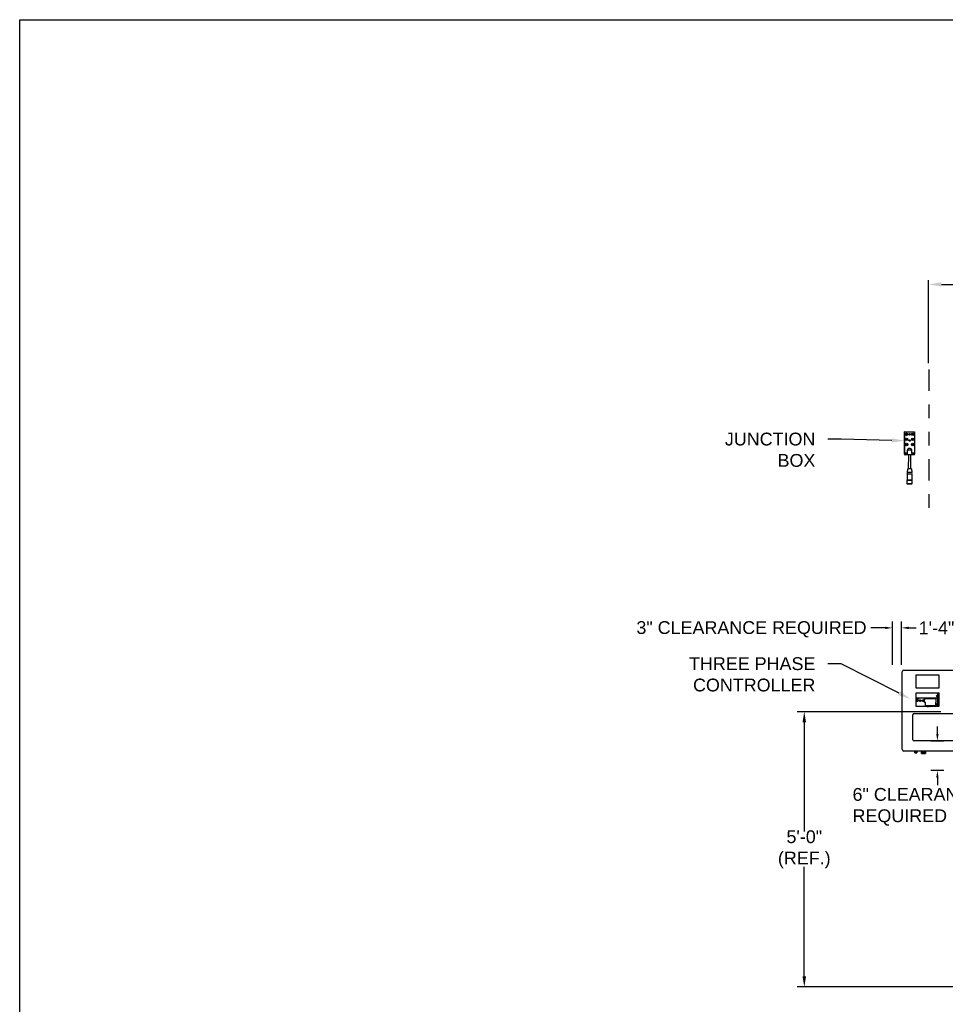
# Model space of a CAD drawing. Header units: inches. Extents: x 170 to 312, y 215 to 248.
# Tile 510 of 557: x 268 to 275, y 240 to 247. Entities that reach past the tile are written whole.
import ezdxf
from ezdxf import colors
from ezdxf.entities.mleader import LeaderData, LeaderLine
from ezdxf.math import Vec2, Vec3

# ---------------------------------------------------------------- set-up
doc = ezdxf.new("R2010")
doc.units = ezdxf.units.IN
doc.header["$LTSCALE"] = 0.25
doc.header["$MEASUREMENT"] = 0
doc.linetypes.add('PHANTOM2', pattern=[1.25, 0.625, -0.125, 0.125, -0.125, 0.125, -0.125])
for name, color, linetype in [('ANNOTATIONS', 1, 'Continuous'), ('HIDDEN', 6, 'PHANTOM2'), ('MOTOR LH', 7, 'Continuous')]:
    doc.layers.add(name, color=color, linetype=linetype)
doc.styles.add('ARIAL', font='arial.ttf', dxfattribs={"height": 0.09375})
doc.dimstyles.new('STANDARD$0', dxfattribs={"dimtxt": 0.09375, "dimasz": 0.09375, "dimexe": 0.03125, "dimexo": 0.046875, "dimgap": 0.09, "dimtad": 0, "dimtih": 1, "dimtoh": 1, "dimdec": 4, "dimzin": 0, "dimdsep": 46, "dimtxsty": 'ARIAL', "dimcen": 0.09, "dimadec": 0, "dimazin": 0, "dimtfac": 1, "dimtdec": 4, "dimtofl": 0, "dimtmove": 0, "dimatfit": 1, "dimfxl": 1, "dimtolj": 1, "dimtzin": 0, "dimarcsym": 0})

# ---------------------------------------------------------------- blocks, each defined once
blk = doc.blocks.new('*D95')
at = {"layer": 'ANNOTATIONS', "color": 0, "lineweight": -2, "transparency": 16777216}
for p, q in [((274.891, 244.6686), (274.891, 245.2762)), ((274.9848, 245.2449), (275.3103, 245.2449)), ((275.998, 245.2449), (275.6725, 245.2449)), ((276.0917, 243.2753), (276.0917, 245.2762))]:
    blk.add_line(p, q, dxfattribs=at)
at = {"layer": 'ANNOTATIONS', "color": 0, "transparency": 16777216}
for points in [[(274.9848, 245.2605), (274.9848, 245.2293), (274.891, 245.2449)], [(275.998, 245.2605), (275.998, 245.2293), (276.0917, 245.2449)]]:
    blk.add_solid(points, dxfattribs=at)
at = {"layer": 'defpoints', "color": 0, "transparency": 16777216}
for p in [(274.891, 245.2449), (274.891, 244.6217), (276.0917, 243.2284)]:
    blk.add_point(p, dxfattribs=at)
at = {"layer": 'ANNOTATIONS', "color": 0, "transparency": 16777216, "insert": (275.4914, 245.2449), "char_height": 0.09375, "attachment_point": 5, "style": 'ARIAL'}
blk.add_mtext('\\A1;20"', dxfattribs=at)

msp = doc.modelspace()

# ---------------------------------------------------------------- linework, layer by layer
at = {"layer": 'ANNOTATIONS'}
for p, q in [((274.62612, 242.46136), (274.62612, 242.77806)), ((274.6918, 242.46136), (274.6918, 242.77806)), ((274.57298, 242.73092), (274.46838, 242.73092)), ((274.74524, 242.73092), (274.79838, 242.73092)), ((274.98095, 242.11772), (273.93, 242.11772)), ((273.98109, 242.04006), (273.98109, 241.23964)), ((274.95479, 241.95547), (274.95479, 242.00861)), ((275.00192, 241.90233), (274.90766, 241.90233)), ((275.00192, 241.68703), (274.90766, 241.68703)), ((274.95479, 241.63389), (274.95479, 241.58075)), ((273.98109, 240.18109), (273.98109, 240.98112)), ((275.51133, 240.10342), (273.93, 240.10342))]:
    msp.add_line(p, q, dxfattribs=at)
for points in [[(274.57298, 242.73978), (274.57298, 242.72207), (274.62612, 242.73092)], [(274.74524, 242.73978), (274.74524, 242.72207), (274.6921, 242.73092)], [(273.99404, 242.04006), (273.96815, 242.04006), (273.98109, 242.11772)], [(274.96365, 241.95547), (274.94594, 241.95547), (274.95479, 241.90233)], [(274.96365, 241.63389), (274.94594, 241.63389), (274.95479, 241.68703)], [(273.99404, 240.18109), (273.96815, 240.18109), (273.98109, 240.10342)]]:
    msp.add_solid(points, dxfattribs=at)
at = {"layer": 'defpoints'}
msp.add_lwpolyline([(287.7119, 234.44685), (268.24203, 234.44685), (268.24203, 247.18196), (287.7119, 247.18196)], close=True, dxfattribs=at)
at = {"layer": 'HIDDEN'}
msp.add_line((274.89104, 244.62168), (274.89104, 243.59099), dxfattribs=at)
at = {"layer": 'MOTOR LH'}
for p, q in [((274.71498, 244.00197), (274.71529, 244.16558)), ((274.71551, 244.01087), (274.7158, 244.16507)), ((274.7158, 244.1661), (274.78744, 244.16596)), ((274.71631, 244.16558), (274.78693, 244.16545)), ((274.73333, 244.14873), (274.73333, 244.14737)), ((274.7341, 244.14873), (274.73333, 244.14873)), ((274.73333, 244.14737), (274.73412, 244.14736)), ((274.78744, 244.16494), (274.78715, 244.01074)), ((274.78795, 244.16545), (274.78765, 244.00183)), ((274.73453, 244.01032), (274.71602, 244.01036)), ((274.73451, 243.99821), (274.71869, 243.99824)), ((274.72965, 244.00129), (274.72129, 244.00131)), ((274.7213, 244.00728), (274.72966, 244.00726)), ((274.73453, 244.01032), (274.73451, 243.99821)), ((274.73457, 244.03233), (274.73453, 244.01032)), ((274.7409, 243.9973), (274.7409, 243.9982)), ((274.74464, 243.89495), (274.74482, 243.99729)), ((274.75651, 244.04355), (274.74628, 244.04356)), ((274.75779, 243.99727), (274.7576, 243.89492)), ((274.76171, 243.99816), (274.76171, 243.99726)), ((274.76813, 244.01026), (274.76811, 243.99815)), ((274.78392, 243.99812), (274.76811, 243.99815)), ((274.76813, 244.01026), (274.76817, 244.03227)), ((274.78664, 244.01023), (274.76813, 244.01026)), ((274.78134, 244.0012), (274.77298, 244.00121)), ((274.77299, 244.00718), (274.78135, 244.00717)), ((274.73497, 243.81309), (274.73505, 243.85573)), ((274.73543, 243.86924), (274.73781, 243.89403)), ((274.76442, 243.89398), (274.76671, 243.86918)), ((274.76704, 243.85567), (274.76696, 243.81303)), ((274.73351, 243.78443), (274.73356, 243.80913)), ((274.73356, 243.80913), (274.73497, 243.81309)), ((274.76696, 243.81303), (274.76836, 243.80907)), ((274.76836, 243.80907), (274.76831, 243.78437)), ((274.69769, 241.84212), (274.69769, 242.40971)), ((274.71016, 242.42219), (275.2011, 242.42219)), ((274.79975, 242.28866), (274.79975, 242.38848)), ((274.79975, 242.38848), (274.96611, 242.38848)), ((274.96611, 242.38848), (274.96611, 242.28866)), ((274.96611, 242.28866), (274.79975, 242.28866)), ((274.79975, 242.15539), (274.79975, 242.25494)), ((274.79975, 242.25494), (274.96611, 242.25494)), ((274.79975, 242.22), (274.95725, 242.22)), ((274.79975, 242.21568), (274.81627, 242.21568)), ((274.81627, 242.21044), (274.79975, 242.21044)), ((274.80164, 242.21568), (274.80164, 242.21044)), ((274.80216, 242.21568), (274.80216, 242.21044)), ((274.80313, 242.21044), (274.80313, 242.21568)), ((274.80328, 242.21568), (274.80328, 242.21044)), ((274.80365, 242.21044), (274.80365, 242.21568)), ((274.80381, 242.21568), (274.80381, 242.21044)), ((274.80478, 242.21044), (274.80478, 242.21568)), ((274.80529, 242.21044), (274.80529, 242.21568)), ((274.81627, 242.21568), (274.81627, 242.21044)), ((274.85997, 242.18594), (274.85997, 242.21148)), ((274.85997, 242.21148), (274.86752, 242.21148)), ((274.86752, 242.21494), (274.94088, 242.21494)), ((274.86752, 242.21148), (274.86752, 242.21494)), ((274.94088, 242.21494), (274.94088, 242.21148)), ((274.94088, 242.21148), (274.94426, 242.21148)), ((274.94426, 242.21148), (274.94426, 242.18594)), ((274.95725, 242.2359), (274.95725, 242.25494)), ((274.95725, 242.2303), (274.95725, 242.17433)), ((274.95732, 242.25494), (274.95732, 242.2358)), ((274.95732, 242.23039), (274.95732, 242.17423)), ((274.95798, 242.23438), (274.95798, 242.25494)), ((274.95798, 242.17282), (274.95798, 242.23181)), ((274.95837, 242.15539), (274.95837, 242.25494)), ((274.95876, 242.15539), (274.95876, 242.25494)), ((274.96059, 242.15539), (274.96059, 242.25494)), ((274.96611, 242.25494), (274.96611, 242.15539)), ((274.96611, 242.15539), (274.79975, 242.15539)), ((274.86752, 242.18594), (274.85997, 242.18594)), ((274.86752, 242.16123), (274.86752, 242.18594)), ((274.94088, 242.16124), (274.86752, 242.16124)), ((274.94088, 242.16123), (274.86752, 242.16123)), ((274.87178, 242.15647), (274.87377, 242.15647)), ((274.87178, 242.15539), (274.87178, 242.15647)), ((274.87377, 242.15882), (274.87377, 242.15539)), ((274.90038, 242.15882), (274.87377, 242.15882)), ((274.87377, 242.15859), (274.90038, 242.15859)), ((274.87377, 242.1582), (274.90038, 242.1582)), ((274.87411, 242.15698), (274.87478, 242.15539)), ((274.87441, 242.15698), (274.87411, 242.15698)), ((274.87508, 242.15539), (274.87441, 242.15698)), ((274.87506, 242.15882), (274.87506, 242.15909)), ((274.87506, 242.15909), (274.89929, 242.15909)), ((274.87649, 242.15698), (274.87581, 242.15539)), ((274.87611, 242.15539), (274.87679, 242.15698)), ((274.87679, 242.15698), (274.87649, 242.15698)), ((274.88453, 242.15666), (274.8849, 242.15666)), ((274.88518, 242.15698), (274.88458, 242.15698)), ((274.8849, 242.15566), (274.88472, 242.15566)), ((274.8849, 242.15666), (274.8849, 242.15566)), ((274.88518, 242.15539), (274.88518, 242.15698)), ((274.89078, 242.15698), (274.89005, 242.15539)), ((274.89035, 242.15539), (274.89081, 242.15638)), ((274.89082, 242.15698), (274.89078, 242.15698)), ((274.89081, 242.15638), (274.89127, 242.15539)), ((274.89158, 242.15539), (274.89082, 242.15698)), ((274.89634, 242.15554), (274.89634, 242.15539)), ((274.89726, 242.15554), (274.89634, 242.15554)), ((274.89726, 242.15646), (274.89726, 242.15554)), ((274.89754, 242.15646), (274.89726, 242.15646)), ((274.89754, 242.15554), (274.89754, 242.15646)), ((274.89846, 242.15554), (274.89754, 242.15554)), ((274.89846, 242.15539), (274.89846, 242.15554)), ((274.89929, 242.15909), (274.89929, 242.15882)), ((274.90038, 242.15539), (274.90038, 242.15882)), ((274.90038, 242.15647), (274.90256, 242.15647)), ((274.90256, 242.15647), (274.90256, 242.15539)), ((274.90335, 242.16124), (274.90335, 242.16123)), ((274.90401, 242.16124), (274.90401, 242.16123)), ((274.90925, 242.16123), (274.90925, 242.16124)), ((274.9099, 242.16123), (274.9099, 242.16124)), ((274.93643, 242.16124), (274.93643, 242.16123)), ((274.93695, 242.16124), (274.93695, 242.16123)), ((274.93792, 242.16123), (274.93792, 242.16124)), ((274.93808, 242.16124), (274.93808, 242.16123)), ((274.93845, 242.16123), (274.93845, 242.16124)), ((274.9386, 242.16124), (274.9386, 242.16123)), ((274.93957, 242.16123), (274.93957, 242.16124)), ((274.94009, 242.16123), (274.94009, 242.16124)), ((274.94426, 242.18594), (274.94088, 242.18594)), ((274.94088, 242.18594), (274.94088, 242.16123)), ((274.9487, 242.17096), (274.95788, 242.17051)), ((274.95725, 242.16873), (274.95725, 242.15539)), ((274.95732, 242.16883), (274.95732, 242.15539)), ((274.95798, 242.15539), (274.95798, 242.17025)), ((274.7745, 241.9128), (274.7745, 242.09547)), ((274.78398, 242.10495), (275.12036, 242.10495)), ((275.12036, 241.90332), (274.78398, 241.90332)), ((275.2011, 241.82964), (274.71016, 241.82964)), ((274.78972, 241.82417), (274.78972, 241.82964)), ((274.80436, 241.82964), (274.80436, 241.82417)), ((274.83906, 241.82051), (274.83906, 241.82964)), ((274.86768, 241.82964), (274.86768, 241.82051)), ((274.78939, 241.82398), (274.78972, 241.82417)), ((274.78972, 241.82379), (274.78939, 241.82398)), ((274.80469, 241.82398), (274.78939, 241.82398)), ((274.78939, 241.82332), (274.78972, 241.82351)), ((274.78972, 241.82312), (274.78939, 241.82332)), ((274.80469, 241.82332), (274.78939, 241.82332)), ((274.78939, 241.82265), (274.78972, 241.82284)), ((274.78972, 241.82246), (274.78939, 241.82265)), ((274.80469, 241.82265), (274.78939, 241.82265)), ((274.78939, 241.82199), (274.78972, 241.82218)), ((274.78972, 241.82179), (274.78939, 241.82199)), ((274.80469, 241.82199), (274.78939, 241.82199)), ((274.78939, 241.82132), (274.78972, 241.82151)), ((274.78972, 241.82113), (274.78939, 241.82132)), ((274.80469, 241.82132), (274.78939, 241.82132)), ((274.78939, 241.82066), (274.78972, 241.82085)), ((274.78972, 241.82046), (274.78939, 241.82066)), ((274.80469, 241.82066), (274.78939, 241.82066)), ((274.78939, 241.81999), (274.78972, 241.82018)), ((274.78972, 241.8198), (274.78939, 241.81999)), ((274.80469, 241.81999), (274.78939, 241.81999)), ((274.78939, 241.81932), (274.78972, 241.81952)), ((274.78972, 241.81913), (274.78939, 241.81932)), ((274.80469, 241.81932), (274.78939, 241.81932)), ((274.80436, 241.82417), (274.78972, 241.82417)), ((274.78972, 241.82351), (274.78972, 241.82379)), ((274.80436, 241.82379), (274.78972, 241.82379)), ((274.80436, 241.82351), (274.78972, 241.82351)), ((274.78972, 241.82284), (274.78972, 241.82312)), ((274.80436, 241.82312), (274.78972, 241.82312)), ((274.80436, 241.82284), (274.78972, 241.82284)), ((274.78972, 241.82218), (274.78972, 241.82246)), ((274.80436, 241.82246), (274.78972, 241.82246)), ((274.80436, 241.82218), (274.78972, 241.82218)), ((274.78972, 241.82151), (274.78972, 241.82179)), ((274.80436, 241.82179), (274.78972, 241.82179)), ((274.80436, 241.82151), (274.78972, 241.82151)), ((274.78972, 241.82085), (274.78972, 241.82113)), ((274.80436, 241.82113), (274.78972, 241.82113)), ((274.80436, 241.82085), (274.78972, 241.82085)), ((274.78972, 241.82018), (274.78972, 241.82046)), ((274.80436, 241.82046), (274.78972, 241.82046)), ((274.80436, 241.82018), (274.78972, 241.82018)), ((274.78972, 241.81952), (274.78972, 241.8198)), ((274.80436, 241.8198), (274.78972, 241.8198)), ((274.80436, 241.81952), (274.78972, 241.81952)), ((274.78972, 241.81766), (274.78972, 241.81913)), ((274.80436, 241.81913), (274.78972, 241.81913)), ((274.78972, 241.81766), (274.80436, 241.81766)), ((274.80436, 241.82417), (274.80469, 241.82398)), ((274.80469, 241.82398), (274.80436, 241.82379)), ((274.80436, 241.82379), (274.80436, 241.82351)), ((274.80436, 241.82351), (274.80469, 241.82332)), ((274.80469, 241.82332), (274.80436, 241.82312)), ((274.80436, 241.82312), (274.80436, 241.82284)), ((274.80436, 241.82284), (274.80469, 241.82265)), ((274.80469, 241.82265), (274.80436, 241.82246)), ((274.80436, 241.82246), (274.80436, 241.82218)), ((274.80436, 241.82218), (274.80469, 241.82199)), ((274.80469, 241.82199), (274.80436, 241.82179)), ((274.80436, 241.82179), (274.80436, 241.82151)), ((274.80436, 241.82151), (274.80469, 241.82132)), ((274.80469, 241.82132), (274.80436, 241.82113)), ((274.80436, 241.82113), (274.80436, 241.82085)), ((274.80436, 241.82085), (274.80469, 241.82066)), ((274.80469, 241.82066), (274.80436, 241.82046)), ((274.80436, 241.82046), (274.80436, 241.82018)), ((274.80436, 241.82018), (274.80469, 241.81999)), ((274.80469, 241.81999), (274.80436, 241.8198)), ((274.80436, 241.8198), (274.80436, 241.81952)), ((274.80436, 241.81952), (274.80469, 241.81932)), ((274.80469, 241.81932), (274.80436, 241.81913)), ((274.80436, 241.81913), (274.80436, 241.81766)), ((274.83873, 241.82032), (274.83906, 241.82051)), ((274.83906, 241.82013), (274.83873, 241.82032)), ((274.86801, 241.82032), (274.83873, 241.82032)), ((274.83873, 241.81949), (274.83906, 241.81968)), ((274.83906, 241.8193), (274.83873, 241.81949)), ((274.86801, 241.81949), (274.83873, 241.81949)), ((274.83873, 241.81866), (274.83906, 241.81885)), ((274.83906, 241.81847), (274.83873, 241.81866)), ((274.86801, 241.81866), (274.83873, 241.81866)), ((274.83873, 241.81783), (274.83906, 241.81802)), ((274.83906, 241.81763), (274.83873, 241.81783)), ((274.86801, 241.81783), (274.83873, 241.81783)), ((274.83873, 241.817), (274.83906, 241.81719)), ((274.83906, 241.8168), (274.83873, 241.817)), ((274.86801, 241.817), (274.83873, 241.817)), ((274.83873, 241.81616), (274.83906, 241.81636)), ((274.83906, 241.81597), (274.83873, 241.81616)), ((274.86801, 241.81616), (274.83873, 241.81616)), ((274.83873, 241.81533), (274.83906, 241.81552)), ((274.83906, 241.81514), (274.83873, 241.81533)), ((274.86801, 241.81533), (274.83873, 241.81533)), ((274.83873, 241.8145), (274.83906, 241.81469)), ((274.83906, 241.81431), (274.83873, 241.8145)), ((274.86801, 241.8145), (274.83873, 241.8145)), ((274.83906, 241.82051), (274.86768, 241.82051)), ((274.83906, 241.81968), (274.83906, 241.82013)), ((274.86768, 241.82013), (274.83906, 241.82013)), ((274.83906, 241.81968), (274.86768, 241.81968)), ((274.83906, 241.81885), (274.83906, 241.8193)), ((274.86768, 241.8193), (274.83906, 241.8193)), ((274.83906, 241.81885), (274.86768, 241.81885)), ((274.83906, 241.81802), (274.83906, 241.81847)), ((274.86768, 241.81847), (274.83906, 241.81847)), ((274.83906, 241.81802), (274.86768, 241.81802)), ((274.83906, 241.81719), (274.83906, 241.81763)), ((274.86768, 241.81763), (274.83906, 241.81763)), ((274.83906, 241.81719), (274.86768, 241.81719)), ((274.83906, 241.81636), (274.83906, 241.8168)), ((274.86768, 241.8168), (274.83906, 241.8168)), ((274.83906, 241.81636), (274.86768, 241.81636)), ((274.83906, 241.81552), (274.83906, 241.81597)), ((274.86768, 241.81597), (274.83906, 241.81597)), ((274.83906, 241.81552), (274.86768, 241.81552)), ((274.83906, 241.81469), (274.83906, 241.81514)), ((274.86768, 241.81514), (274.83906, 241.81514)), ((274.83906, 241.81469), (274.86768, 241.81469)), ((274.83906, 241.812), (274.83906, 241.81431)), ((274.86768, 241.81431), (274.83906, 241.81431)), ((274.83906, 241.812), (274.86768, 241.812)), ((274.86768, 241.82051), (274.86801, 241.82032)), ((274.86801, 241.82032), (274.86768, 241.82013)), ((274.86768, 241.82013), (274.86768, 241.81968)), ((274.86768, 241.81968), (274.86801, 241.81949)), ((274.86801, 241.81949), (274.86768, 241.8193)), ((274.86768, 241.8193), (274.86768, 241.81885)), ((274.86768, 241.81885), (274.86801, 241.81866)), ((274.86801, 241.81866), (274.86768, 241.81847)), ((274.86768, 241.81847), (274.86768, 241.81802)), ((274.86768, 241.81802), (274.86801, 241.81783)), ((274.86801, 241.81783), (274.86768, 241.81763)), ((274.86768, 241.81763), (274.86768, 241.81719)), ((274.86768, 241.81719), (274.86801, 241.817)), ((274.86801, 241.817), (274.86768, 241.8168)), ((274.86768, 241.8168), (274.86768, 241.81636)), ((274.86768, 241.81636), (274.86801, 241.81616)), ((274.86801, 241.81616), (274.86768, 241.81597)), ((274.86768, 241.81597), (274.86768, 241.81552)), ((274.86768, 241.81552), (274.86801, 241.81533)), ((274.86801, 241.81533), (274.86768, 241.81514)), ((274.86768, 241.81514), (274.86768, 241.81469)), ((274.86768, 241.81469), (274.86801, 241.8145)), ((274.86801, 241.8145), (274.86768, 241.81431)), ((274.86768, 241.81431), (274.86768, 241.812))]:
    msp.add_line(p, q, dxfattribs=at)
at = {"layer": 'MOTOR LH', "flags": 128}
for points in [[(274.76811, 243.99815), (274.76785, 243.99815), (274.7671, 243.99815), (274.76586, 243.99816), (274.76418, 243.99816), (274.76211, 243.99816), (274.75971, 243.99817), (274.75705, 243.99817), (274.75423, 243.99818), (274.75131, 243.99818), (274.74839, 243.99819), (274.74556, 243.99819), (274.74291, 243.9982), (274.74051, 243.9982), (274.73844, 243.99821), (274.73676, 243.99821), (274.73552, 243.99821), (274.73476, 243.99821), (274.73451, 243.99821)], [(274.76817, 244.03227), (274.76792, 244.03227), (274.76716, 244.03227), (274.76592, 244.03227), (274.76424, 244.03227), (274.76217, 244.03228), (274.75977, 244.03228), (274.75712, 244.03229), (274.75429, 244.03229), (274.75137, 244.0323), (274.74845, 244.0323), (274.74563, 244.03231), (274.74297, 244.03231), (274.74057, 244.03232), (274.7385, 244.03232), (274.73682, 244.03232), (274.73558, 244.03233), (274.73483, 244.03233), (274.73457, 244.03233)], [(274.75131, 243.99728), (274.74907, 243.99728), (274.74694, 243.99729), (274.74501, 243.99729), (274.74338, 243.99729), (274.74211, 243.9973), (274.74128, 243.9973), (274.74092, 243.9973), (274.7409, 243.9973)], [(274.76171, 243.99726), (274.7617, 243.99726), (274.76133, 243.99726), (274.7605, 243.99726), (274.75924, 243.99726), (274.7576, 243.99727), (274.75568, 243.99727), (274.75354, 243.99727), (274.75131, 243.99728)], [(274.75104, 243.8557), (274.74827, 243.85571), (274.74557, 243.85571), (274.74304, 243.85572), (274.74076, 243.85572), (274.73879, 243.85573), (274.73719, 243.85573), (274.73601, 243.85573), (274.73529, 243.85573), (274.73505, 243.85573)], [(274.75107, 243.86921), (274.74835, 243.86922), (274.74572, 243.86922), (274.74325, 243.86923), (274.74102, 243.86923), (274.73909, 243.86923), (274.73753, 243.86924), (274.73637, 243.86924), (274.73567, 243.86924), (274.73543, 243.86924)], [(274.75112, 243.89401), (274.7486, 243.89401), (274.74617, 243.89401), (274.74392, 243.89402), (274.74193, 243.89402), (274.74028, 243.89403), (274.73901, 243.89403), (274.73819, 243.89403), (274.73783, 243.89403), (274.73781, 243.89403)], [(274.75112, 243.89493), (274.74872, 243.89494), (274.74642, 243.89494), (274.74429, 243.89495), (274.74243, 243.89495), (274.7409, 243.89495), (274.73977, 243.89495), (274.73907, 243.89496), (274.73883, 243.89496)], [(274.76704, 243.85567), (274.7668, 243.85568), (274.76608, 243.85568), (274.7649, 243.85568), (274.7633, 243.85568), (274.76133, 243.85569), (274.75904, 243.85569), (274.75652, 243.85569), (274.75382, 243.8557), (274.75104, 243.8557)], [(274.76671, 243.86918), (274.76647, 243.86918), (274.76576, 243.86918), (274.76461, 243.86919), (274.76305, 243.86919), (274.76112, 243.86919), (274.75889, 243.8692), (274.75642, 243.8692), (274.75378, 243.86921), (274.75107, 243.86921)], [(274.7634, 243.89491), (274.76317, 243.89491), (274.76247, 243.89491), (274.76133, 243.89491), (274.7598, 243.89492), (274.75794, 243.89492), (274.75582, 243.89492), (274.75351, 243.89493), (274.75112, 243.89493)], [(274.76442, 243.89398), (274.76441, 243.89398), (274.76405, 243.89398), (274.76322, 243.89398), (274.76195, 243.89399), (274.7603, 243.89399), (274.75831, 243.89399), (274.75606, 243.894), (274.75363, 243.894), (274.75112, 243.89401)], [(274.75091, 243.7844), (274.74805, 243.78441), (274.74526, 243.78441), (274.74263, 243.78442), (274.74023, 243.78442), (274.73811, 243.78442), (274.73635, 243.78443), (274.73498, 243.78443), (274.73405, 243.78443), (274.73357, 243.78443), (274.73351, 243.78443)], [(274.75096, 243.8091), (274.74809, 243.8091), (274.74531, 243.80911), (274.74268, 243.80912), (274.74027, 243.80912), (274.73816, 243.80912), (274.73639, 243.80913), (274.73502, 243.80913), (274.73409, 243.80913), (274.73362, 243.80913), (274.73356, 243.80913)], [(274.75368, 243.78337), (274.74814, 243.78338), (274.74546, 243.78339), (274.74292, 243.78339), (274.74062, 243.7834), (274.73862, 243.7834), (274.73697, 243.7834), (274.73572, 243.78341), (274.7349, 243.78341), (274.73455, 243.78341), (274.73454, 243.78341)], [(274.75374, 243.81306), (274.74819, 243.81307), (274.74549, 243.81307), (274.74297, 243.81308), (274.74068, 243.81308), (274.73871, 243.81308), (274.73711, 243.81309), (274.73593, 243.81309), (274.73521, 243.81309), (274.73497, 243.81309)], [(274.76831, 243.78437), (274.76825, 243.78437), (274.76778, 243.78437), (274.76685, 243.78437), (274.76548, 243.78437), (274.76371, 243.78438), (274.7616, 243.78438), (274.75919, 243.78438), (274.75656, 243.78439), (274.75378, 243.7844), (274.75091, 243.7844)], [(274.76836, 243.80907), (274.7683, 243.80907), (274.76782, 243.80907), (274.76689, 243.80907), (274.76552, 243.80907), (274.76376, 243.80908), (274.76164, 243.80908), (274.75924, 243.80908), (274.75661, 243.80909), (274.75382, 243.80909), (274.75096, 243.8091)], [(274.76729, 243.78335), (274.76727, 243.78335), (274.76692, 243.78335), (274.7661, 243.78335), (274.76485, 243.78335), (274.7632, 243.78335), (274.7612, 243.78336), (274.7589, 243.78336), (274.75637, 243.78337), (274.75368, 243.78337)], [(274.76696, 243.81303), (274.76672, 243.81303), (274.766, 243.81303), (274.76482, 243.81303), (274.76322, 243.81304), (274.76125, 243.81304), (274.75896, 243.81305), (274.75644, 243.81305), (274.75374, 243.81306)], [(274.9487, 242.23252), (274.94979, 242.23247), (274.95093, 242.23241), (274.9521, 242.23236), (274.95329, 242.2323), (274.95447, 242.23224), (274.95564, 242.23219), (274.95678, 242.23213), (274.95788, 242.23208)], [(274.95795, 242.23367), (274.95686, 242.23373), (274.95572, 242.23378), (274.95455, 242.23384), (274.95336, 242.2339), (274.95218, 242.23395), (274.95101, 242.23401), (274.94987, 242.23406), (274.94877, 242.23412)], [(274.95795, 242.17211), (274.95686, 242.17216), (274.95572, 242.17221), (274.95455, 242.17227), (274.95336, 242.17233), (274.95218, 242.17239), (274.95101, 242.17244), (274.94987, 242.1725), (274.94877, 242.17255)]]:
    msp.add_lwpolyline(points, dxfattribs=at)
at = {"layer": 'MOTOR LH'}
for centre, radius in [((274.72873, 244.14799), 0.00913), ((274.72873, 244.14799), 0.00785), ((274.72601, 244.14528), 0.000853), ((274.72602, 244.15071), 0.000853), ((274.72873, 244.14799), 0.000853), ((274.73144, 244.14527), 0.000853), ((274.73145, 244.1507), 0.000853), ((274.75159, 244.14786), 0.00536), ((274.75159, 244.14786), 0.00292), ((274.77444, 244.14791), 0.00913), ((274.77444, 244.14791), 0.00785), ((274.77444, 244.14791), 0.00542), ((274.77173, 244.1452), 0.000853), ((274.77174, 244.15062), 0.000853), ((274.77444, 244.14791), 0.000853), ((274.77715, 244.14519), 0.000853), ((274.77716, 244.15061), 0.000853), ((274.72859, 244.07294), 0.00913), ((274.72866, 244.11046), 0.00913), ((274.72859, 244.07294), 0.00785), ((274.72866, 244.11046), 0.00785), ((274.72859, 244.07294), 0.00542), ((274.72866, 244.11046), 0.00542), ((274.72587, 244.07023), 0.000853), ((274.72588, 244.07565), 0.000853), ((274.72594, 244.10776), 0.000853), ((274.72595, 244.11318), 0.000853), ((274.72859, 244.07294), 0.000853), ((274.72866, 244.11046), 0.000853), ((274.7313, 244.07022), 0.000853), ((274.73131, 244.07564), 0.000853), ((274.73137, 244.10775), 0.000853), ((274.73138, 244.11317), 0.000853), ((274.7515, 244.10215), 0.00536), ((274.7515, 244.10215), 0.00292), ((274.7743, 244.07285), 0.00913), ((274.77437, 244.11038), 0.00913), ((274.7743, 244.07285), 0.00785), ((274.77437, 244.11038), 0.00785), ((274.7743, 244.07285), 0.00542), ((274.77437, 244.11038), 0.00542), ((274.77159, 244.07014), 0.000853), ((274.7716, 244.07557), 0.000853), ((274.77166, 244.10767), 0.000853), ((274.77167, 244.1131), 0.000853), ((274.7743, 244.07285), 0.000853), ((274.77437, 244.11038), 0.000853), ((274.77701, 244.07013), 0.000853), ((274.77702, 244.07556), 0.000853), ((274.77708, 244.10766), 0.000853), ((274.77709, 244.11309), 0.000853), ((274.80766, 242.19806), 0.00622), ((274.82927, 242.19806), 0.00622), ((274.85089, 242.19806), 0.00622), ((274.95332, 242.2331), 0.00482), ((274.95332, 242.17153), 0.00482)]:
    msp.add_circle(centre, radius, dxfattribs=at)
for centre, radius, start, end in [((274.7158, 244.16558), 0.000512, 89.893812, 179.893812), ((274.71631, 244.16507), 0.000512, 89.893812, 179.893812), ((274.72873, 244.14799), 0.00542, 7.827405, 353.373984), ((274.78693, 244.16494), 0.000512, 359.893812, 89.893812), ((274.78744, 244.16545), 0.000512, 359.893812, 89.893812), ((274.7187, 244.00196), 0.00372, 179.893812, 269.893812), ((274.71602, 244.01087), 0.000512, 179.893812, 269.893812), ((274.7213, 244.00429), 0.00299, 89.893812, 269.893812), ((274.72966, 244.00428), 0.00299, 269.893812, 89.893812), ((274.74729, 244.0308), 0.01281, 94.528623, 173.129291), ((274.75546, 244.0308), 0.01279, 6.6018, 85.315533), ((274.77298, 244.0042), 0.00299, 89.893812, 269.893812), ((274.78134, 244.00418), 0.00299, 269.893812, 89.893812), ((274.78393, 244.00184), 0.00372, 269.893812, 359.893812), ((274.78664, 244.01074), 0.000512, 269.893812, 359.893812), ((274.71601, 243.86304), 0.02038, 339.010203, 17.718399), ((274.73883, 243.89393), 0.00102, 89.893812, 174.517106), ((274.7634, 243.89389), 0.00102, 5.270517, 89.893812), ((274.7861, 243.86291), 0.02038, 162.069225, 200.777421), ((274.73454, 243.78443), 0.00102, 179.893812, 269.893812), ((274.76729, 243.78437), 0.00102, 269.893812, 359.893812), ((274.71016, 242.40971), 0.01248, 90, 180), ((274.95332, 242.2331), 0.00473, 167.493574, 186.951063), ((274.95332, 242.2331), 0.00466, 187.07983, 347.364808), ((274.95332, 242.2331), 0.00466, 7.07983, 167.364808), ((274.95332, 242.2331), 0.00473, 347.493574, 6.951063), ((274.95332, 242.17153), 0.00473, 167.493574, 186.951063), ((274.95332, 242.17153), 0.00466, 187.07983, 347.364808), ((274.95332, 242.17153), 0.00466, 7.07983, 167.364808), ((274.95332, 242.17153), 0.00473, 347.493574, 6.951063), ((274.78547, 242.09397), 0.01108, 97.758098, 172.241902), ((274.78547, 241.9143), 0.01108, 187.758098, 262.241902), ((274.71016, 241.84212), 0.01248, 180, 270)]:
    msp.add_arc(centre, radius, start, end, dxfattribs=at)
for points, knots in [([(274.80209, 242.19806), (274.80217, 242.19736), (274.80228, 242.19628), (274.80298, 242.19498), (274.80369, 242.19409), (274.80459, 242.19337), (274.80588, 242.1927), (274.80766, 242.19236), (274.80944, 242.1927), (274.81073, 242.19337), (274.81162, 242.19409), (274.81235, 242.19498), (274.81302, 242.19628), (274.81336, 242.19806), (274.81302, 242.19983), (274.81235, 242.20113), (274.81162, 242.20202), (274.81073, 242.20274), (274.80944, 242.20342), (274.80766, 242.20376), (274.80588, 242.20342), (274.80459, 242.20274), (274.80369, 242.20202), (274.80298, 242.20113), (274.80228, 242.19983), (274.80217, 242.19876), (274.80209, 242.19806)], [0, 0, 0, 0, 0.059864, 0.0920901, 0.1250002, 0.1579098, 0.1901354, 0.25, 0.309864, 0.3420901, 0.3749998, 0.4079095, 0.4401356, 0.4999996, 0.5598642, 0.5920898, 0.6249994, 0.6579095, 0.6901356, 0.7499996, 0.8098642, 0.8420898, 0.8749998, 0.9079098, 0.9401354, 1, 1, 1, 1]), ([(274.82371, 242.19806), (274.82378, 242.19736), (274.8239, 242.19628), (274.82459, 242.19498), (274.82531, 242.19409), (274.8262, 242.19337), (274.8275, 242.1927), (274.82927, 242.19236), (274.83105, 242.1927), (274.83235, 242.19337), (274.83324, 242.19409), (274.83396, 242.19498), (274.83463, 242.19628), (274.83498, 242.19806), (274.83463, 242.19983), (274.83396, 242.20113), (274.83324, 242.20202), (274.83235, 242.20274), (274.83105, 242.20342), (274.82927, 242.20376), (274.8275, 242.20342), (274.8262, 242.20274), (274.82531, 242.20202), (274.82459, 242.20113), (274.8239, 242.19983), (274.82378, 242.19876), (274.82371, 242.19806)], [0, 0, 0, 0, 0.0598641, 0.09209, 0.125, 0.1579097, 0.1901358, 0.2499998, 0.3098638, 0.3420899, 0.3749996, 0.4079096, 0.4401355, 0.4999996, 0.5598643, 0.5920896, 0.6249996, 0.6579097, 0.6901358, 0.7499998, 0.8098638, 0.8420899, 0.8749999, 0.90791, 0.9401353, 1, 1, 1, 1]), ([(274.84532, 242.19806), (274.84539, 242.19736), (274.84551, 242.19628), (274.8462, 242.19498), (274.84692, 242.19409), (274.84781, 242.19337), (274.84911, 242.1927), (274.85089, 242.19236), (274.85267, 242.1927), (274.85396, 242.19337), (274.85485, 242.19409), (274.85558, 242.19498), (274.85625, 242.19628), (274.85659, 242.19806), (274.85625, 242.19983), (274.85558, 242.20113), (274.85485, 242.20202), (274.85396, 242.20274), (274.85267, 242.20342), (274.85089, 242.20376), (274.84911, 242.20342), (274.84781, 242.20274), (274.84692, 242.20202), (274.8462, 242.20113), (274.84551, 242.19983), (274.84539, 242.19876), (274.84532, 242.19806)], [0, 0, 0, 0, 0.059864, 0.0920901, 0.1249998, 0.1579095, 0.1901356, 0.2499996, 0.3098642, 0.3420898, 0.3749995, 0.4079095, 0.4401355, 0.4999996, 0.5598642, 0.5920897, 0.6249997, 0.6579098, 0.6901354, 0.75, 0.809864, 0.8420901, 0.8750001, 0.9079098, 0.9401354, 1, 1, 1, 1]), ([(274.87885, 242.15706), (274.8786, 242.15704), (274.87811, 242.15699), (274.87757, 242.15654), (274.87723, 242.156), (274.8772, 242.15562), (274.87719, 242.15543)], [0, 0, 0, 0, 0.2797685, 0.5593598, 0.7795723, 1, 1, 1, 1]), ([(274.87747, 242.15543), (274.87749, 242.15562), (274.87754, 242.15602), (274.87792, 242.15645), (274.87837, 242.1567), (274.87868, 242.15673), (274.87883, 242.15674)], [0, 0, 0, 0, 0.279464, 0.5588701, 0.7795128, 1, 1, 1, 1]), ([(274.87883, 242.15674), (274.87903, 242.15672), (274.87942, 242.15667), (274.87987, 242.15632), (274.88014, 242.15588), (274.88017, 242.15557), (274.88019, 242.15541)], [0, 0, 0, 0, 0.27962489, 0.55934971, 0.77962748, 1, 1, 1, 1]), ([(274.88047, 242.15541), (274.88044, 242.15565), (274.88038, 242.15613), (274.87995, 242.15668), (274.87941, 242.15701), (274.87904, 242.15705), (274.87885, 242.15706)], [0, 0, 0, 0, 0.2797299, 0.55932695, 0.77968116, 1, 1, 1, 1]), ([(274.88458, 242.15698), (274.88444, 242.15698), (274.88418, 242.15698), (274.88383, 242.15682), (274.88362, 242.15652), (274.8836, 242.15632), (274.88359, 242.15621)], [0, 0, 0, 0, 0.2813151, 0.5599241, 0.7799316, 1, 1, 1, 1]), ([(274.88359, 242.15621), (274.88359, 242.15614), (274.8836, 242.15599), (274.8837, 242.15574), (274.88385, 242.15562), (274.88395, 242.15555)], [0, 0, 0, 0, 0.2808676, 0.5615175, 1, 1, 1, 1]), ([(274.88395, 242.15555), (274.88385, 242.15552), (274.88374, 242.15548), (274.88366, 242.1554), (274.88365, 242.15539)], [0, 0, 0, 0, 0.9046821, 1, 1, 1, 1]), ([(274.88387, 242.15621), (274.88387, 242.15628), (274.88389, 242.1564), (274.88399, 242.15652), (274.88417, 242.15665), (274.88437, 242.15666), (274.88453, 242.15666)], [0, 0, 0, 0, 0.2492878, 0.3749238, 0.500647, 1, 1, 1, 1]), ([(274.88472, 242.15566), (274.88452, 242.15566), (274.88428, 242.15567), (274.88403, 242.15582), (274.88394, 242.15593), (274.88388, 242.15606), (274.88387, 242.15616), (274.88387, 242.15621)], [0, 0, 0, 0, 0.4986116, 0.6240096, 0.7494042, 0.8747378, 1, 1, 1, 1])]:
    msp.add_open_spline(points, degree=3, knots=knots, dxfattribs=at)

# ---------------------------------------------------------------- texts
at = {"layer": 'ANNOTATIONS', "char_height": 0.09375, "style": 'ARIAL'}
for s, insert, attachment_point in [('3" CLEARANCE REQUIRED', (272.75311, 242.72031), 4), ('1\'-4"', (275.07888, 242.73092), 6), ('6" CLEARANCE\\PREQUIRED', (274.33429, 241.42127), 4), ('5\'-0"\\P(REF.)', (273.98109, 241.11038), 5)]:
    msp.add_mtext(s, dxfattribs=dict(at, insert=insert, attachment_point=attachment_point))

# ---------------------------------------------------------------- dimensions: what is measured, and where the dimension line sits
at = {"layer": 'ANNOTATIONS'}
dim = msp.add_linear_dim(base=(274.89104, 245.24492), p1=(276.09173, 243.22842), p2=(274.89104, 244.62168), text='20"', dimstyle='STANDARD$0', dxfattribs=at)
dim.commit()
dim.dimension.update_dxf_attribs({"geometry": '*D95', "text_midpoint": (275.49139, 245.24492), "dimtype": 160})

# ---------------------------------------------------------------- leaders
ml = msp.add_multileader_mtext('Standard', dxfattribs=at)
ml.set_content('JUNCTION\\PBOX', color=256, style='ARIAL')
ml.set_leader_properties()
ml.build(insert=Vec2(0, 0))
ml.multileader.update_dxf_attribs({"dogleg_length": 0.36, "arrow_head_size": 0.09375})
ctx = ml.context
ctx.base_point, ctx.char_height, ctx.arrow_head_size, ctx.landing_gap_size, ctx.plane_origin = Vec3(273.32445, 244.11203), 0.09375, 0.09375, 0.09, Vec3(275.05429, 243.94949)
ctx.text_align_type = 2
notes = []
notes.append((ctx, [(0, (1, 1, 0), (274.25021, 244.11203), (-1, 0), 0.09796, [(0, [(274.71517, 244.10039)], 0, [])])]))
ctx.mtext.insert, ctx.mtext.alignment, ctx.mtext.flow_direction = Vec3(274.06226, 244.15971), 3, 5
ml = msp.add_multileader_mtext('Standard', dxfattribs=at)
ml.set_content('THREE PHASE\\PCONTROLLER', color=256, style='ARIAL')
ml.set_leader_properties()
ml.build(insert=Vec2(0, 0))
ml.multileader.update_dxf_attribs({"dogleg_length": 0.36, "arrow_head_size": 0.09375})
ctx = ml.context
ctx.base_point, ctx.char_height, ctx.arrow_head_size, ctx.landing_gap_size, ctx.plane_origin = Vec3(273.0581, 242.46827), 0.09375, 0.09375, 0.09, Vec3(275.2342, 242.1713)
ctx.text_align_type = 2
notes.append((ctx, [(0, (1, 1, 0), (274.25021, 242.46827), (-1, 0), 0.09796, [(0, [(274.75962, 242.21001)], 0, [])])]))
ctx.mtext.insert, ctx.mtext.alignment, ctx.mtext.flow_direction = Vec3(274.06226, 242.51594), 3, 5
for ctx, leaders in notes:
    for number, flags, end, landing, length, lines in leaders:
        leader = LeaderData()
        leader.index, (leader.has_last_leader_line, leader.has_dogleg_vector, leader.attachment_direction) = number, flags
        leader.last_leader_point, leader.dogleg_vector, leader.dogleg_length = Vec3(end), Vec3(landing), length
        for number, points, colour, breaks in lines:
            line = LeaderLine()
            line.index, line.vertices, line.color, line.breaks = number, Vec3.list(points), colors.encode_raw_color(colour), breaks
            leader.lines.append(line)
        ctx.leaders.append(leader)

doc.saveas('drawing.dxf')
